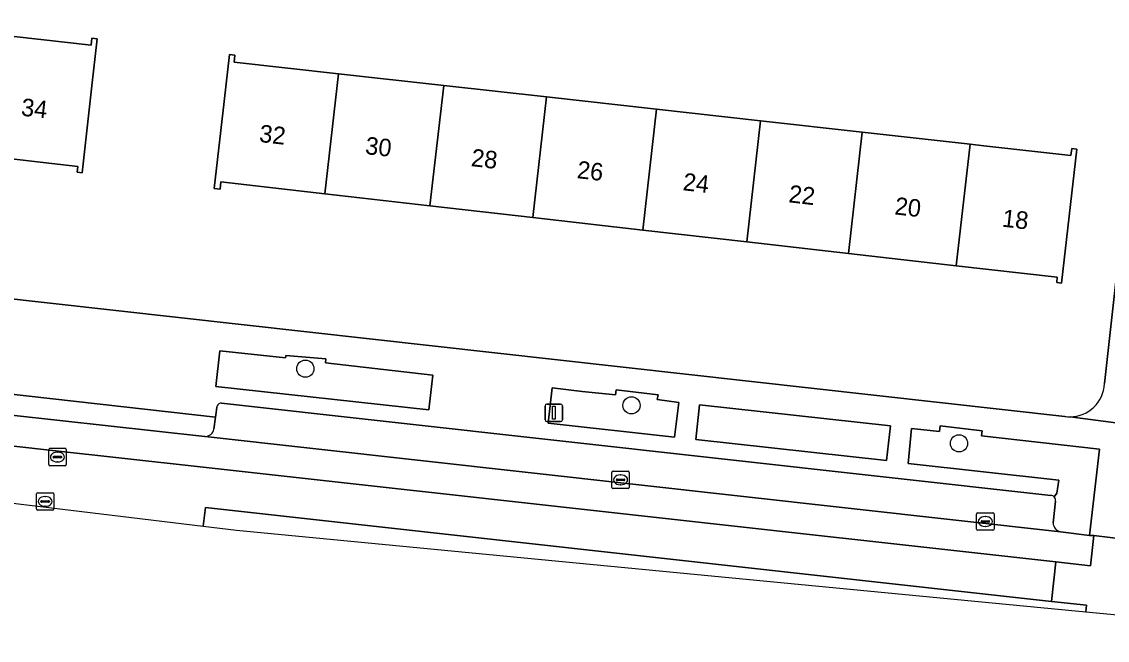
# Model space of a CAD drawing. Extents: x 162026 to 163502, y 387295 to 388169.
# Drawn here: x 162787.7 to 162849.7, y 387334.2 to 387369.5 of the extents above; entities that cross this region are included whole.
import ezdxf

# ---------------------------------------------------------------- set-up
doc = ezdxf.new("R2010")
doc.units = 0
for name, color, linetype in [('IMGEO_Boom', 7, 'Continuous'), ('IMGEO_Erf', 7, 'Continuous'), ('IMGEO_Groenvoorziening', 7, 'Continuous'), ('IMGEO_Kolk', 7, 'Continuous'), ('IMGEO_Lichtmast', 7, 'Continuous'), ('IMGEO_Pand', 7, 'Continuous'), ('IMGEO_Pand_nummerreeks', 7, 'Continuous'), ('IMGEO_Parkeervlak_gesloten', 7, 'Continuous'), ('IMGEO_Rijbaan_lokaal_gesloten', 7, 'Continuous'), ('IMGEO_Rijbaan_lokaal_open', 7, 'Continuous'), ('IMGEO_Rioolput', 7, 'Continuous'), ('IMGEO_Voetpad_open', 7, 'Continuous')]:
    doc.layers.add(name, color=color, linetype=linetype)

msp = doc.modelspace()

# ---------------------------------------------------------------- linework, layer by layer
at = {"layer": 'IMGEO_Boom'}
for centre in [(162803.911, 387349.713), (162822.539, 387347.618), (162841.243, 387345.447)]:
    msp.add_circle(centre, 0.489, dxfattribs=at)
at = {"layer": 'IMGEO_Erf'}
for points in [[(162849.54, 387348.859), (162852.314, 387373.718), (162849.277, 387374.053), (162848.936, 387370.987), (162844.139, 387371.522), (162844.48, 387374.587), (162842.05, 387374.801), (162841.721, 387371.849), (162836.762, 387372.401), (162832.043, 387372.927), (162832.372, 387375.879), (162830.302, 387376.113), (162829.973, 387373.161), (162825.015, 387373.713), (162820.295, 387374.239), (162820.624, 387377.191), (162818.149, 387377.47), (162817.82, 387374.518), (162812.859, 387375.071)], [(162785.91, 387368.842), (162791.679, 387368.192), (162791.723, 387368.589), (162792.021, 387368.555), (162791.718, 387365.872), (162791.157, 387360.903), (162790.886, 387360.933), (162790.923, 387361.267), (162785.128, 387361.921)], [(162731.718, 387359.894), (162847.285, 387346.986)]]:
    msp.add_lwpolyline(points, dxfattribs=at)
msp.add_lwpolyline([(162842.663, 387362.449), (162847.632, 387361.894), (162847.677, 387362.291), (162847.975, 387362.256), (162847.101, 387354.605), (162846.818, 387354.637), (162846.852, 387354.932), (162841.086, 387355.59), (162834.922, 387356.293), (162829.119, 387356.955), (162823.177, 387357.633), (162816.905, 387358.348), (162811.029, 387359.018), (162805.025, 387359.703), (162799.091, 387360.38), (162799.044, 387359.973), (162798.713, 387360.011), (162799.28, 387364.979), (162799.586, 387367.662), (162799.885, 387367.628), (162799.84, 387367.231), (162805.807, 387366.565), (162811.813, 387365.894), (162817.691, 387365.238), (162823.966, 387364.537), (162829.909, 387363.873), (162835.714, 387363.225), (162841.879, 387362.537)], close=True, dxfattribs=at)
for centre, radius, start, end in [((162847.588, 387348.916), 1.953, 270.0594, 358.33178), ((162847.572, 387348.76), 1.797, 260.80567, 270.56933)]:
    msp.add_arc(centre, radius, start, end, dxfattribs=at)
at = {"layer": 'IMGEO_Groenvoorziening'}
for points in [[(162811.195, 387349.344), (162805.055, 387350.043), (162805.086, 387350.277), (162802.794, 387350.472), (162802.769, 387350.324), (162799.022, 387350.729), (162798.796, 387348.704), (162810.958, 387347.367)], [(162821.653, 387348.504), (162821.616, 387348.213), (162819.715, 387348.408), (162818.015, 387348.614), (162817.782, 387346.597), (162824.992, 387345.8), (162825.237, 387347.79), (162824.004, 387347.943), (162824.062, 387348.221)], [(162837.337, 387346.448), (162826.419, 387347.654), (162826.213, 387345.659), (162837.098, 387344.462)]]:
    msp.add_lwpolyline(points, close=True, dxfattribs=at)
for points in [[(162849.264, 387345.108), (162842.522, 387345.868), (162842.563, 387346.171), (162840.172, 387346.439), (162840.13, 387346.133), (162838.53, 387346.299), (162838.332, 387344.304), (162846.935, 387343.344), (162846.826, 387342.606), (162846.679, 387342.39)], [(162847.033, 387340.397), (162848.686, 387340.186), (162849.264, 387345.108)], [(162846.748, 387342.148), (162846.619, 387340.905)]]:
    msp.add_lwpolyline(points, dxfattribs=at)
for centre, radius, start, end in [((162846.482, 387342.203), 0.272, 348.30744, 43.5208), ((162847.134, 387340.902), 0.515, 179.6258, 258.73156)]:
    msp.add_arc(centre, radius, start, end, dxfattribs=at)
at = {"layer": 'IMGEO_Kolk'}
for p, q in [((162821.411, 387342.934), (162821.411, 387343.786)), ((162821.486, 387343.86), (162822.338, 387343.86)), ((162821.899, 387343.64), (162821.924, 387343.64)), ((162822.412, 387343.786), (162822.412, 387342.934)), ((162822.338, 387342.86), (162821.486, 387342.86)), ((162821.67, 387343.354), (162821.67, 387343.366)), ((162822.108, 387343.317), (162821.71, 387343.317)), ((162821.713, 387343.403), (162822.111, 387343.403)), ((162821.922, 387343.08), (162821.897, 387343.08)), ((162822.154, 387343.366), (162822.154, 387343.354)), ((162842.243, 387340.554), (162842.243, 387341.406)), ((162842.318, 387341.48), (162843.17, 387341.48)), ((162842.502, 387340.974), (162842.502, 387340.986)), ((162842.545, 387341.023), (162842.943, 387341.023)), ((162842.731, 387341.26), (162842.756, 387341.26)), ((162842.986, 387340.986), (162842.986, 387340.974)), ((162843.244, 387341.406), (162843.244, 387340.554)), ((162843.17, 387340.48), (162842.318, 387340.48)), ((162842.94, 387340.937), (162842.542, 387340.937)), ((162842.754, 387340.7), (162842.729, 387340.7))]:
    msp.add_line(p, q, dxfattribs=at)
for points in [[(162821.411, 387342.934), (162821.411, 387343.786)], [(162821.486, 387343.86), (162822.338, 387343.86)], [(162822.412, 387343.786), (162822.412, 387342.934)], [(162822.338, 387342.86), (162821.486, 387342.86)], [(162842.243, 387340.554), (162842.243, 387341.406)], [(162842.318, 387341.48), (162843.17, 387341.48)], [(162843.244, 387341.406), (162843.244, 387340.554)], [(162843.17, 387340.48), (162842.318, 387340.48)]]:
    msp.add_lwpolyline(points, dxfattribs=at)
for centre, radius, start, end in [((162821.488, 387343.784), 0.0765, 91.55205, 178.44795), ((162821.488, 387343.784), 0.0765, 91.55205, 178.44795), ((162822.336, 387343.784), 0.0765, 1.55205, 88.44795), ((162822.336, 387343.784), 0.0765, 1.55205, 88.44795), ((162821.488, 387342.936), 0.0765, 181.55205, 268.44795), ((162821.488, 387342.936), 0.0765, 181.55205, 268.44795), ((162821.71, 387343.363), 0.0403, 85.87752, 175.75265), ((162821.707, 387343.353), 0.0366, 178.93798, 274.71019), ((162822.111, 387343.36), 0.043, 264.86636, 352.45326), ((162822.115, 387343.365), 0.0386, 1.73085, 96.63898), ((162822.336, 387342.936), 0.0765, 271.55205, 358.44795), ((162822.336, 387342.936), 0.0765, 271.55205, 358.44795), ((162842.32, 387341.404), 0.0765, 91.55205, 178.44795), ((162842.32, 387341.404), 0.0765, 91.55205, 178.44795), ((162842.542, 387340.983), 0.0403, 85.87752, 175.75265), ((162842.539, 387340.973), 0.0366, 178.93798, 274.71019), ((162842.943, 387340.98), 0.043, 264.86636, 352.45326), ((162842.947, 387340.985), 0.0386, 1.73085, 96.63898), ((162843.168, 387341.404), 0.0765, 1.55205, 88.44795), ((162843.168, 387341.404), 0.0765, 1.55205, 88.44795), ((162842.32, 387340.556), 0.0765, 181.55205, 268.44795), ((162842.32, 387340.556), 0.0765, 181.55205, 268.44795), ((162843.168, 387340.556), 0.0765, 271.55205, 358.44795), ((162843.168, 387340.556), 0.0765, 271.55205, 358.44795)]:
    msp.add_arc(centre, radius, start, end, dxfattribs=at)
for centre, major_axis, ratio, start_param, end_param in [((162821.898, 387343.36), (-0.387, 0.002), 0.722429, 4.712389, 7.853982), ((162821.923, 387343.36), (-0.39, 0.002), 0.717154, 1.570796, 4.712389), ((162842.73, 387340.98), (-0.387, 0.002), 0.722429, 4.712389, 7.853982), ((162842.755, 387340.98), (-0.39, 0.002), 0.717154, 1.570796, 4.712389)]:
    msp.add_ellipse(centre, major_axis=major_axis, ratio=ratio, start_param=start_param, end_param=end_param, dxfattribs=at)
at = {"layer": 'IMGEO_Lichtmast'}
for p, q in [((162817.599, 387346.794), (162817.599, 387347.594)), ((162817.599, 387347.594), (162817.599, 387346.794)), ((162817.699, 387347.694), (162818.489, 387347.694)), ((162818.489, 387347.694), (162817.699, 387347.694)), ((162818.589, 387347.594), (162818.589, 387346.794)), ((162818.589, 387346.794), (162818.589, 387347.594)), ((162818.489, 387346.694), (162817.699, 387346.694)), ((162817.699, 387346.694), (162818.489, 387346.694))]:
    msp.add_line(p, q, dxfattribs=at)
msp.add_lwpolyline([(162818.019, 387347.569), (162818.169, 387347.569), (162818.169, 387346.819), (162818.019, 387346.819), (162818.019, 387347.569)], dxfattribs=at)
for centre, start, end in [((162817.699, 387347.594), 90, 180), ((162817.699, 387347.594), 90, 180), ((162818.489, 387347.594), 0, 90), ((162818.489, 387347.594), 360, 90), ((162817.699, 387346.794), 180, 270), ((162817.699, 387346.794), 180, 270), ((162818.489, 387346.794), 270, 0), ((162818.489, 387346.794), 270, 0)]:
    msp.add_arc(centre, 0.1, start, end, dxfattribs=at)
at = {"layer": 'IMGEO_Pand'}
for points in [[(162785.128, 387361.921), (162790.923, 387361.267), (162790.886, 387360.933), (162791.157, 387360.903), (162791.718, 387365.872), (162792.021, 387368.555), (162791.723, 387368.589), (162791.679, 387368.192), (162785.91, 387368.842)], [(162805.807, 387366.565), (162799.84, 387367.231), (162799.885, 387367.628), (162799.586, 387367.662), (162799.28, 387364.979), (162798.713, 387360.011), (162799.044, 387359.973), (162799.091, 387360.38), (162805.025, 387359.703)], [(162805.025, 387359.703), (162811.029, 387359.018), (162811.813, 387365.894), (162805.807, 387366.565)], [(162817.691, 387365.238), (162811.813, 387365.894), (162811.029, 387359.018), (162816.905, 387358.348)], [(162823.966, 387364.537), (162817.691, 387365.238), (162816.905, 387358.348), (162823.177, 387357.633)], [(162823.177, 387357.633), (162829.119, 387356.955), (162829.909, 387363.873), (162823.966, 387364.537)], [(162835.714, 387363.225), (162829.909, 387363.873), (162829.119, 387356.955), (162834.922, 387356.293)], [(162841.879, 387362.537), (162835.714, 387363.225), (162834.922, 387356.293), (162841.086, 387355.59)], [(162841.086, 387355.59), (162846.852, 387354.932), (162846.818, 387354.637), (162847.101, 387354.605), (162847.975, 387362.256), (162847.677, 387362.291), (162847.632, 387361.894), (162842.663, 387362.449), (162841.879, 387362.537)]]:
    msp.add_lwpolyline(points, close=True, dxfattribs=at)
at = {"layer": 'IMGEO_Parkeervlak_gesloten'}
for points in [[(162798.848, 387347.51), (162798.809, 387347.2), (162798.777, 387346.948), (162798.691, 387346.265)], [(162846.489, 387342.474), (162799.13, 387347.75)], [(162798.186, 387345.841), (162847.033, 387340.397)], [(162846.619, 387340.905), (162846.748, 387342.148)]]:
    msp.add_lwpolyline(points, dxfattribs=at)
for centre, radius, start, end in [((162799.093, 387347.476), 0.248, 152.81391, 172.06555), ((162799.128, 387347.467), 0.283, 89.6191, 154.51183), ((162798.198, 387346.339), 0.498, 268.58478, 351.44913), ((162846.487, 387342.213), 0.261, 42.73096, 89.5681), ((162846.482, 387342.203), 0.272, 348.30744, 43.5208), ((162847.134, 387340.902), 0.515, 179.6258, 258.73156)]:
    msp.add_arc(centre, radius, start, end, dxfattribs=at)
at = {"layer": 'IMGEO_Rijbaan_lokaal_gesloten'}
for points in [[(162798.186, 387345.841), (162798.162, 387345.845), (162787.132, 387347.052), (162732.349, 387353.174), (162730.431, 387353.404), (162730.235, 387351.679), (162732.625, 387351.416), (162789.305, 387345.06), (162797.903, 387344.105), (162846.767, 387338.679), (162848.753, 387338.459), (162848.937, 387340.179), (162848.686, 387340.186), (162847.033, 387340.397)], [(162848.48, 387335.824), (162848.514, 387336.204), (162846.526, 387336.411), (162798.201, 387341.781), (162798.079, 387340.721), (162799.971, 387340.493)]]:
    msp.add_lwpolyline(points, close=True, dxfattribs=at)
at = {"layer": 'IMGEO_Rijbaan_lokaal_open'}
for points in [[(162798.079, 387340.721), (162798.201, 387341.781), (162846.526, 387336.411), (162846.767, 387338.679), (162797.903, 387344.105), (162789.305, 387345.06), (162732.625, 387351.416), (162732.418, 387349.16), (162780.707, 387343.751), (162780.588, 387342.828), (162798.079, 387340.721)], [(162864.526, 387334.28), (162864.54, 387334.421), (162866.521, 387334.196), (162866.783, 387336.425), (162850.632, 387338.244), (162850.813, 387339.957), (162848.937, 387340.179), (162848.753, 387338.459), (162846.767, 387338.679), (162846.526, 387336.411), (162848.514, 387336.204), (162848.48, 387335.824), (162854.301, 387335.264), (162864.526, 387334.28)]]:
    msp.add_lwpolyline(points, dxfattribs=at)
at = {"layer": 'IMGEO_Rioolput'}
for p, q in [((162789.253, 387344.237), (162789.253, 387345.089)), ((162789.328, 387345.163), (162790.18, 387345.163)), ((162789.555, 387344.706), (162789.953, 387344.706)), ((162789.741, 387344.943), (162789.766, 387344.943)), ((162790.254, 387345.089), (162790.254, 387344.237)), ((162790.18, 387344.163), (162789.328, 387344.163)), ((162789.512, 387344.657), (162789.512, 387344.669)), ((162789.95, 387344.62), (162789.552, 387344.62)), ((162789.764, 387344.383), (162789.739, 387344.383)), ((162789.996, 387344.669), (162789.996, 387344.657)), ((162788.55, 387341.703), (162788.55, 387342.555)), ((162788.625, 387342.629), (162789.477, 387342.629)), ((162789.038, 387342.409), (162789.063, 387342.409)), ((162789.551, 387342.555), (162789.551, 387341.703)), ((162789.477, 387341.629), (162788.625, 387341.629)), ((162788.809, 387342.123), (162788.809, 387342.135)), ((162789.247, 387342.086), (162788.849, 387342.086)), ((162788.852, 387342.172), (162789.25, 387342.172)), ((162789.061, 387341.849), (162789.036, 387341.849)), ((162789.293, 387342.135), (162789.293, 387342.123))]:
    msp.add_line(p, q, dxfattribs=at)
for points in [[(162789.253, 387344.237), (162789.253, 387345.089)], [(162789.328, 387345.163), (162790.18, 387345.163)], [(162790.254, 387345.089), (162790.254, 387344.237)], [(162790.18, 387344.163), (162789.328, 387344.163)], [(162788.55, 387341.703), (162788.55, 387342.555)], [(162788.625, 387342.629), (162789.477, 387342.629)], [(162789.551, 387342.555), (162789.551, 387341.703)], [(162789.477, 387341.629), (162788.625, 387341.629)]]:
    msp.add_lwpolyline(points, dxfattribs=at)
for centre, radius, start, end in [((162789.33, 387345.087), 0.0765, 91.55205, 178.44795), ((162789.33, 387345.087), 0.0765, 91.55205, 178.44795), ((162789.552, 387344.666), 0.0403, 85.87752, 175.75265), ((162789.957, 387344.668), 0.0386, 1.73085, 96.63898), ((162790.178, 387345.087), 0.0765, 1.55205, 88.44795), ((162790.178, 387345.087), 0.0765, 1.55205, 88.44795), ((162789.33, 387344.239), 0.0765, 181.55205, 268.44795), ((162789.33, 387344.239), 0.0765, 181.55205, 268.44795), ((162789.549, 387344.656), 0.0366, 178.93798, 274.71019), ((162789.953, 387344.663), 0.043, 264.86636, 352.45326), ((162790.178, 387344.239), 0.0765, 271.55205, 358.44795), ((162790.178, 387344.239), 0.0765, 271.55205, 358.44795), ((162788.627, 387342.553), 0.0765, 91.55205, 178.44795), ((162788.627, 387342.553), 0.0765, 91.55205, 178.44795), ((162789.475, 387342.553), 0.0765, 1.55205, 88.44795), ((162789.475, 387342.553), 0.0765, 1.55205, 88.44795), ((162788.627, 387341.705), 0.0765, 181.55205, 268.44795), ((162788.627, 387341.705), 0.0765, 181.55205, 268.44795), ((162788.849, 387342.132), 0.0403, 85.87752, 175.75265), ((162788.846, 387342.122), 0.0366, 178.93798, 274.71019), ((162789.25, 387342.129), 0.043, 264.86636, 352.45326), ((162789.254, 387342.134), 0.0386, 1.73085, 96.63898), ((162789.475, 387341.705), 0.0765, 271.55205, 358.44795), ((162789.475, 387341.705), 0.0765, 271.55205, 358.44795)]:
    msp.add_arc(centre, radius, start, end, dxfattribs=at)
for centre, major_axis, ratio, start_param, end_param in [((162789.74, 387344.663), (-0.387, 0.002), 0.722429, 4.712389, 7.853982), ((162789.765, 387344.663), (-0.39, 0.002), 0.717154, 1.570796, 4.712389), ((162789.037, 387342.129), (-0.387, 0.002), 0.722429, 4.712389, 7.853982), ((162789.062, 387342.129), (-0.39, 0.002), 0.717154, 1.570796, 4.712389)]:
    msp.add_ellipse(centre, major_axis=major_axis, ratio=ratio, start_param=start_param, end_param=end_param, dxfattribs=at)
at = {"layer": 'IMGEO_Voetpad_open'}
for points in [[(162860.518, 387374.468), (162852.488, 387375.278), (162852.314, 387373.718), (162849.54, 387348.859)], [(162847.285, 387346.986), (162731.718, 387359.894), (162726.254, 387360.358), (162723.257, 387360.68), (162721.193, 387360.913), (162721.127, 387360.207)], [(162786.86, 387348.823), (162786.778, 387348.297), (162798.777, 387346.948), (162798.809, 387347.2), (162798.848, 387347.51)], [(162798.777, 387346.948), (162786.778, 387348.297), (162786.73, 387347.571)], [(162799.13, 387347.75), (162846.489, 387342.474)], [(162787.132, 387347.052), (162798.162, 387345.845), (162798.186, 387345.841)], [(162798.691, 387346.265), (162798.777, 387346.948)], [(162847.59, 387346.963), (162854.411, 387346.072)], [(162935.792, 387336.954), (162915.074, 387339.39), (162913.578, 387339.557), (162866.811, 387344.776), (162864.43, 387345.01), (162864.168, 387345.037), (162857.366, 387345.746), (162854.428, 387346.07), (162854.411, 387346.072), (162847.59, 387346.963)], [(162846.679, 387342.39), (162846.826, 387342.606), (162846.935, 387343.344), (162838.332, 387344.304), (162838.53, 387346.299), (162840.13, 387346.133), (162840.172, 387346.439), (162842.563, 387346.171), (162842.522, 387345.868), (162849.264, 387345.108), (162848.686, 387340.186), (162848.937, 387340.179), (162850.813, 387339.957), (162851.371, 387344.889), (162860.998, 387343.846), (162860.483, 387338.891), (162865.797, 387338.309), (162866.969, 387338.18)]]:
    msp.add_lwpolyline(points, dxfattribs=at)
for points in [[(162810.958, 387347.367), (162798.796, 387348.704), (162799.022, 387350.729), (162802.769, 387350.324), (162802.794, 387350.472), (162805.086, 387350.277), (162805.055, 387350.043), (162811.195, 387349.344)], [(162824.992, 387345.8), (162817.782, 387346.597), (162818.015, 387348.614), (162819.715, 387348.408), (162821.616, 387348.213), (162821.653, 387348.504), (162824.062, 387348.221), (162824.004, 387347.943), (162825.237, 387347.79)], [(162837.098, 387344.462), (162826.213, 387345.659), (162826.419, 387347.654), (162837.337, 387346.448)]]:
    msp.add_lwpolyline(points, close=True, dxfattribs=at)
for centre, radius, start, end in [((162847.588, 387348.916), 1.953, 270.0594, 358.33178), ((162799.093, 387347.476), 0.248, 152.81391, 172.06555), ((162799.128, 387347.467), 0.283, 89.6191, 154.51183), ((162847.572, 387348.76), 1.797, 260.80567, 270.56933), ((162798.198, 387346.339), 0.498, 268.58478, 351.44913), ((162846.487, 387342.213), 0.261, 42.73096, 89.5681)]:
    msp.add_arc(centre, radius, start, end, dxfattribs=at)

# ---------------------------------------------------------------- texts
at = {"layer": 'IMGEO_Pand_nummerreeks'}
for s, rotation, p in [('34', 353.55886, (162787.644, 387364.173)), ('32', 353.49251, (162801.245, 387362.67)), ('30', 353.49251, (162807.297, 387361.979)), ('28', 353.49251, (162813.344, 387361.29)), ('26', 353.49251, (162819.388, 387360.601)), ('24', 353.49251, (162825.435, 387359.911)), ('22', 353.49251, (162831.479, 387359.221)), ('20', 353.49251, (162837.532, 387358.531)), ('18', 353.49251, (162843.669, 387357.831))]:
    msp.add_text(s, height=1, rotation=rotation, dxfattribs=at).set_placement(p)

doc.saveas('drawing.dxf')
